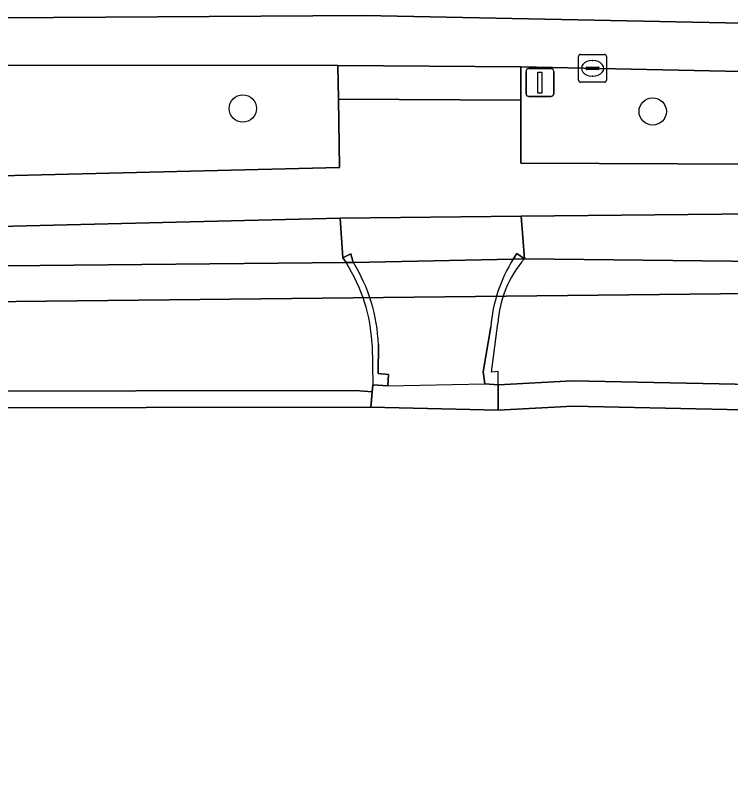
# Model space of a CAD drawing. Extents: x 161772 to 163126, y 383092 to 383917.
# Drawn here: x 162088.97 to 162114.6, y 383593.92 to 383621.41 of the extents above; entities that cross this region are included whole.
import ezdxf

# ---------------------------------------------------------------- set-up
doc = ezdxf.new("R2010")
doc.units = 0
for name, color, linetype in [('IMGEO_Boom', 7, 'Continuous'), ('IMGEO_Dek', 7, 'Continuous'), ('IMGEO_Erf', 7, 'Continuous'), ('IMGEO_Groenvoorziening', 7, 'Continuous'), ('IMGEO_Kolk', 7, 'Continuous'), ('IMGEO_Lichtmast', 7, 'Continuous'), ('IMGEO_Muur', 7, 'Continuous'), ('IMGEO_Oever', 7, 'Continuous'), ('IMGEO_Rijbaan_lokaal_gesloten', 7, 'Continuous'), ('IMGEO_Voetpad_gesloten', 7, 'Continuous'), ('IMGEO_Voetpad_open', 7, 'Continuous'), ('IMGEO_Waterloop', 7, 'Continuous')]:
    doc.layers.add(name, color=color, linetype=linetype)

msp = doc.modelspace()

# ---------------------------------------------------------------- linework, layer by layer
at = {"layer": 'IMGEO_Boom'}
for centre in [(162097.118, 383618.072), (162111.805, 383617.97)]:
    msp.add_circle(centre, 0.489, dxfattribs=at)
at = {"layer": 'IMGEO_Dek'}
for points in [[(162107.208, 383612.688), (162106.809, 383612.679), (162101.084, 383612.557), (162100.816, 383612.551)], [(162101.749, 383609.603), (162101.774, 383608.176), (162101.706, 383607.368), (162106.273, 383607.262), (162106.272, 383608.172), (162106.267, 383608.65), (162106.033, 383608.627), (162106.255, 383610.37)]]:
    msp.add_lwpolyline(points, dxfattribs=at)
for centre, radius, start, end in [((162110.197, 383610.104), 3.951, 139.1585, 176.1434), ((162095.851, 383609.358), 5.903, 2.3793, 32.7444)]:
    msp.add_arc(centre, radius, start, end, dxfattribs=at)
at = {"layer": 'IMGEO_Erf'}
msp.add_lwpolyline([(162149.892, 383606.07), (162147.056, 383606.338), (162142.561, 383606.594), (162134.519, 383607.126), (162120.006, 383607.173), (162108.943, 383607.405), (162106.273, 383607.262), (162101.706, 383607.368), (162077.535, 383607.331), (162065.045, 383606.876)], dxfattribs=at)
at = {"layer": 'IMGEO_Groenvoorziening'}
for points in [[(162100.526, 383619.617), (162088.241, 383619.628), (162067.188, 383619.326), (162042.028, 383618.148), (162042.153, 383614.426), (162052.046, 383614.764), (162100.58, 383615.959), (162100.544, 383618.408)], [(162121.2, 383619.273), (162107.076, 383619.567), (162107.078, 383618.37), (162107.08, 383616.117), (162121.142, 383616.06)], [(162100.816, 383612.551), (162100.701, 383612.724), (162100.602, 383614.145), (162052.195, 383612.96), (162042.37, 383612.6), (162042.195, 383612.409), (162042.49, 383612.038), (162042.061, 383611.52), (162041.816, 383610.894), (162051.722, 383611.463), (162058.707, 383611.865), (162072.757, 383612.285)], [(162107.088, 383614.213), (162107.208, 383612.688), (162119.951, 383612.549), (162141.516, 383612.042), (162141.57, 383613.652), (162115.474, 383614.301)]]:
    msp.add_lwpolyline(points, close=True, dxfattribs=at)
at = {"layer": 'IMGEO_Kolk'}
for p, q in [((162109.148, 383619.087), (162109.148, 383619.939)), ((162109.223, 383620.013), (162110.075, 383620.013)), ((162110.149, 383619.939), (162110.149, 383619.087)), ((162109.45, 383619.556), (162109.848, 383619.556)), ((162109.636, 383619.793), (162109.661, 383619.793)), ((162109.407, 383619.507), (162109.407, 383619.519)), ((162109.845, 383619.47), (162109.447, 383619.47)), ((162109.891, 383619.519), (162109.891, 383619.507)), ((162110.075, 383619.013), (162109.223, 383619.013)), ((162109.659, 383619.233), (162109.634, 383619.233))]:
    msp.add_line(p, q, dxfattribs=at)
for points in [[(162109.148, 383619.087), (162109.148, 383619.939)], [(162109.223, 383620.013), (162110.075, 383620.013)], [(162110.149, 383619.939), (162110.149, 383619.087)], [(162110.075, 383619.013), (162109.223, 383619.013)]]:
    msp.add_lwpolyline(points, dxfattribs=at)
for centre, radius, start, end in [((162109.225, 383619.937), 0.0765, 91.552, 178.448), ((162109.225, 383619.937), 0.0765, 91.552, 178.448), ((162110.073, 383619.937), 0.0765, 1.552, 88.448), ((162110.073, 383619.937), 0.0765, 1.552, 88.448), ((162109.447, 383619.516), 0.0403, 85.8775, 175.7526), ((162109.852, 383619.518), 0.0386, 1.7309, 96.639), ((162109.444, 383619.506), 0.0366, 178.938, 274.7102), ((162109.848, 383619.513), 0.043, 264.8664, 352.4533), ((162109.225, 383619.089), 0.0765, 181.552, 268.448), ((162109.225, 383619.089), 0.0765, 181.552, 268.448), ((162110.073, 383619.089), 0.0765, 271.552, 358.448), ((162110.073, 383619.089), 0.0765, 271.552, 358.448)]:
    msp.add_arc(centre, radius, start, end, dxfattribs=at)
for centre, major_axis, ratio, start_param, end_param in [((162109.635, 383619.513), (-0.387, 0.002), 0.722429, 4.712389, 7.853982), ((162109.66, 383619.513), (-0.39, 0.002), 0.717154, 1.570796, 4.712389)]:
    msp.add_ellipse(centre, major_axis=major_axis, ratio=ratio, start_param=start_param, end_param=end_param, dxfattribs=at)
at = {"layer": 'IMGEO_Lichtmast'}
for p, q in [((162107.267, 383618.603), (162107.267, 383619.403)), ((162107.267, 383619.403), (162107.267, 383618.603)), ((162107.367, 383619.503), (162108.157, 383619.503)), ((162108.157, 383619.503), (162107.367, 383619.503)), ((162108.257, 383619.403), (162108.257, 383618.603)), ((162108.257, 383618.603), (162108.257, 383619.403)), ((162108.157, 383618.503), (162107.367, 383618.503)), ((162107.367, 383618.503), (162108.157, 383618.503))]:
    msp.add_line(p, q, dxfattribs=at)
msp.add_lwpolyline([(162107.687, 383619.378), (162107.837, 383619.378), (162107.837, 383618.628), (162107.687, 383618.628), (162107.687, 383619.378)], dxfattribs=at)
for centre, start, end in [((162107.367, 383619.403), 90, 180), ((162107.367, 383619.403), 90, 180), ((162108.157, 383619.403), 0, 90), ((162108.157, 383619.403), 360, 90), ((162107.367, 383618.603), 180, 270), ((162107.367, 383618.603), 180, 270), ((162108.157, 383618.603), 270, 0), ((162108.157, 383618.603), 270, 0)]:
    msp.add_arc(centre, 0.1, start, end, dxfattribs=at)
at = {"layer": 'IMGEO_Muur'}
for points in [[(162100.816, 383612.551), (162101.084, 383612.557), (162101.056, 383612.602), (162100.992, 383612.867), (162100.701, 383612.724)], [(162106.809, 383612.679), (162107.208, 383612.688), (162106.94, 383612.88)]]:
    msp.add_lwpolyline(points, close=True, dxfattribs=at)
for points in [[(162107.208, 383612.688), (162106.809, 383612.679)], [(162101.084, 383612.557), (162100.816, 383612.551)], [(162106.003, 383610.252), (162105.726, 383608.632), (162105.793, 383608.206), (162106.272, 383608.172), (162106.267, 383608.65), (162106.033, 383608.627), (162106.255, 383610.37)], [(162101.749, 383609.603), (162101.774, 383608.176), (162102.314, 383608.141), (162102.338, 383608.541), (162101.968, 383608.581), (162101.979, 383609.613)]]:
    msp.add_lwpolyline(points, dxfattribs=at)
for centre, radius, start, end in [((162111.365, 383609.819), 5.379, 147.8773, 175.3803), ((162110.197, 383610.104), 3.951, 139.1585, 176.1434), ((162095.851, 383609.358), 5.903, 2.3793, 32.7444), ((162095.837, 383609.354), 6.147, 2.4154, 31.404)]:
    msp.add_arc(centre, radius, start, end, dxfattribs=at)
at = {"layer": 'IMGEO_Oever'}
for points in [[(162151.864, 383611.306), (162148.022, 383611.65), (162147.795, 383611.664), (162141.96, 383612.019), (162141.636, 383612.039), (162141.516, 383612.042), (162119.951, 383612.549), (162107.208, 383612.688), (162106.809, 383612.679), (162101.084, 383612.557), (162100.816, 383612.551), (162072.757, 383612.285), (162058.707, 383611.865)], [(162101.752, 383607.92), (162101.151, 383607.971), (162077.524, 383607.934), (162064.85, 383607.473)], [(162065.045, 383606.876), (162077.535, 383607.331), (162101.706, 383607.368), (162101.752, 383607.92)]]:
    msp.add_lwpolyline(points, dxfattribs=at)
for points in [[(162027.929, 383608.597), (162072.515, 383610.975), (162118.63, 383611.484), (162148.651, 383610.678), (162151.666, 383610.465), (162152.982, 383610.083), (162153.492, 383609.319), (162153.662, 383608.215), (162161.262, 383494.542), (162160.923, 383493.99), (162160.031, 383493.693), (162065.211, 383485.2), (162063.853, 383486.304), (162064.277, 383488.087), (162064.702, 383489.446), (162062.749, 383509.744), (162063.853, 383512.376), (162062.494, 383535.221), (162057.059, 383607.323), (162056.209, 383607.599), (162054.214, 383607.493), (162027.929, 383606.495)], [(162106.272, 383608.172), (162106.273, 383607.262), (162108.943, 383607.405), (162120.006, 383607.173), (162134.519, 383607.126), (162142.561, 383606.594), (162142.577, 383607.224), (162143.047, 383607.219), (162146.563, 383607.013), (162147.023, 383607.008), (162142.58, 383607.557), (162134.317, 383607.751), (162120.017, 383608.085), (162108.928, 383608.317)]]:
    msp.add_lwpolyline(points, close=True, dxfattribs=at)
at = {"layer": 'IMGEO_Rijbaan_lokaal_gesloten'}
for points in [[(162157.575, 383619.186), (162126.17, 383620.908), (162101.481, 383621.411), (162071.762, 383621.21), (162047.418, 383620.219)], [(162047.418, 383620.219), (162071.762, 383621.21), (162101.481, 383621.411), (162126.17, 383620.908), (162157.575, 383619.186), (162161.548, 383618.884), (162164.644, 383618.69)], [(162042.028, 383618.148), (162067.188, 383619.326), (162088.241, 383619.628), (162100.526, 383619.617), (162107.076, 383619.567), (162121.2, 383619.273), (162122.721, 383619.216), (162126.382, 383619.076), (162130.865, 383618.906), (162141.729, 383618.391), (162148.041, 383618.072), (162149.109, 383618.018)]]:
    msp.add_lwpolyline(points, dxfattribs=at)
at = {"layer": 'IMGEO_Voetpad_gesloten'}
msp.add_lwpolyline([(162101.084, 383612.557), (162106.809, 383612.679), (162106.94, 383612.88), (162107.208, 383612.688), (162107.088, 383614.213), (162100.602, 383614.145), (162100.701, 383612.724), (162100.992, 383612.867), (162101.056, 383612.602)], close=True, dxfattribs=at)
for points in [[(162106.809, 383612.679), (162101.084, 383612.557)], [(162101.979, 383609.613), (162101.968, 383608.581), (162102.338, 383608.541), (162102.314, 383608.141), (162101.774, 383608.176), (162101.706, 383607.368), (162106.273, 383607.262), (162106.272, 383608.172), (162105.793, 383608.206), (162105.726, 383608.632), (162106.003, 383610.252)]]:
    msp.add_lwpolyline(points, dxfattribs=at)
for centre, radius, start, end in [((162111.365, 383609.819), 5.379, 147.8773, 175.3803), ((162095.837, 383609.354), 6.147, 2.4154, 31.404)]:
    msp.add_arc(centre, radius, start, end, dxfattribs=at)
at = {"layer": 'IMGEO_Voetpad_open'}
msp.add_lwpolyline([(162107.076, 383619.567), (162100.526, 383619.617), (162100.544, 383618.408), (162107.078, 383618.37)], close=True, dxfattribs=at)
for points in [[(162122.694, 383617.707), (162122.721, 383619.216), (162121.2, 383619.273), (162121.142, 383616.06), (162107.08, 383616.117), (162107.078, 383618.37), (162100.544, 383618.408), (162100.58, 383615.959), (162052.046, 383614.764), (162042.153, 383614.426), (162042.028, 383618.148), (162035.048, 383617.821), (162035.215, 383614.087), (162027.171, 383613.711), (162026.982, 383617.443), (162017.96, 383617.02), (162018.097, 383613.236), (162007.863, 383612.728), (162007.631, 383616.536), (162003.126, 383616.325), (162003.199, 383614.111)], [(161974.971, 383611.987), (161969.208, 383609.918), (161975.769, 383609.255), (162011.076, 383611.048), (162013.653, 383611.179), (162035.29, 383612.278), (162042.37, 383612.6), (162052.195, 383612.96), (162100.602, 383614.145), (162107.088, 383614.213), (162115.474, 383614.301), (162141.57, 383613.652), (162147.874, 383613.435), (162207.733, 383611.15), (162209.591, 383611.164), (162215.124, 383611.45), (162220.638, 383611.986), (162235.499, 383613.996), (162256.802, 383617.115), (162262.641, 383617.973)]]:
    msp.add_lwpolyline(points, dxfattribs=at)
at = {"layer": 'IMGEO_Waterloop'}
msp.add_lwpolyline([(162151.666, 383610.465), (162148.651, 383610.678), (162118.63, 383611.484), (162072.515, 383610.975), (162027.929, 383608.597), (162027.929, 383606.495), (162054.214, 383607.493), (162056.209, 383607.599), (162057.059, 383607.323), (162062.494, 383535.221), (162063.853, 383512.376), (162062.749, 383509.744), (162064.702, 383489.446), (162064.277, 383488.087), (162063.853, 383486.304), (162065.211, 383485.2), (162160.031, 383493.693), (162160.923, 383493.99), (162161.262, 383494.542), (162153.662, 383608.215), (162153.492, 383609.319), (162152.982, 383610.083)], close=True, dxfattribs=at)
for points in [[(162101.151, 383607.971), (162101.752, 383607.92), (162101.774, 383608.176), (162102.314, 383608.141), (162105.793, 383608.206), (162106.272, 383608.172), (162108.928, 383608.317), (162120.017, 383608.085), (162134.317, 383607.751), (162142.58, 383607.557), (162147.023, 383607.008), (162150.063, 383606.66)], [(162064.85, 383607.473), (162077.524, 383607.934), (162101.151, 383607.971)]]:
    msp.add_lwpolyline(points, dxfattribs=at)

doc.saveas('drawing.dxf')
